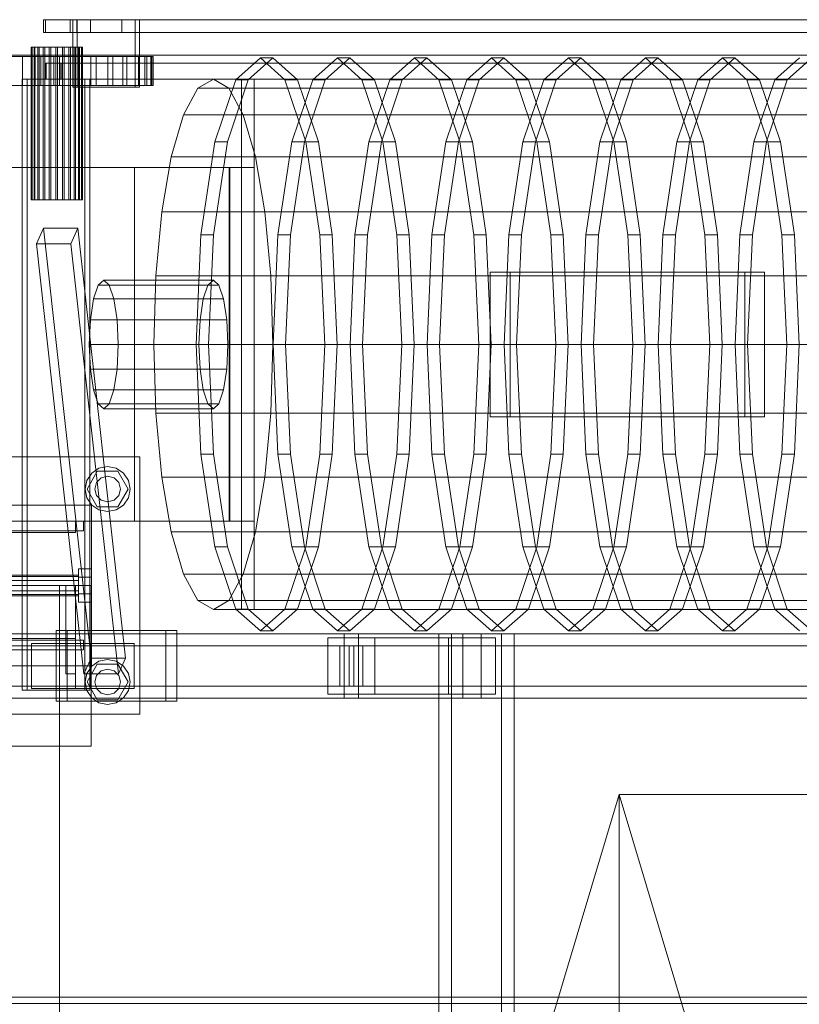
# Model space of a CAD drawing. Header units: millimetres. Extents: x -1970 to 61924, y -58230 to 6847.
# Tile 755 of 925: x 39388 to 39873, y -16730 to -16118. Entities that reach past the tile are written whole.
import ezdxf

# ---------------------------------------------------------------- set-up
doc = ezdxf.new("R2010")
doc.units = ezdxf.units.MM
doc.layers.add('COTAS_O', color=1, linetype='Continuous', lineweight=0)
doc.layers.add('superior_C03', color=7, linetype='Continuous', lineweight=0)
doc.dimstyles.new('R19_100', dxfattribs={"dimtxt": 250, "dimasz": 150, "dimexe": 150, "dimexo": 80, "dimgap": 100, "dimtad": 1, "dimtih": 1, "dimtoh": 1, "dimdsep": 46, "dimcen": 0.09, "dimadec": 0, "dimazin": 0, "dimtfac": 1, "dimtdec": 4, "dimtofl": 0, "dimtmove": 0, "dimatfit": 3, "dimfxl": 1, "dimtolj": 1, "dimtzin": 0, "dimarcsym": 0})

# ---------------------------------------------------------------- blocks, each defined once
blk = doc.blocks.new('DIM_R26_40')
at = {"layer": 'COTAS_O'}
for p, q in [((39761.13, -16600), (39716.13, -16750)), ((40461.13, -16600), (39761.13, -16600)), ((39761.13, -19400), (39761.13, -16600)), ((39761.13, -16600), (39806.13, -16750)), ((39761.13, -19400), (39716.13, -19250)), ((39761.13, -19400), (39806.13, -19250)), ((40461.13, -19400), (39761.13, -19400))]:
    blk.add_line(p, q, dxfattribs=at)
blk.add_text('2800 O', height=250, rotation=90, dxfattribs=at).set_placement((39661.13, -18000))

msp = doc.modelspace()

# ---------------------------------------------------------------- linework, layer by layer
at = {"layer": 'superior_C03'}
for p, q in [((39419.528, -16118), (39402.855, -16118)), ((39402.855, -16118), (39402.855, -16126)), ((39402.855, -16118), (40552.797, -16118)), ((39423.612, -16118), (39404.122, -16118)), ((39404.122, -16118), (39404.122, -16126)), ((39432.194, -16118), (39404.122, -16118)), ((39419.528, -16126), (39419.528, -16118)), ((40569.47, -16118), (39419.528, -16118)), ((39460.081, -16118), (39421.102, -16118)), ((39421.102, -16118), (39421.102, -16160)), ((39423.797, -16118), (39421.102, -16118)), ((39423.612, -16126), (39423.612, -16118)), ((39423.612, -16118), (39451.684, -16118)), ((39423.797, -16160), (39423.797, -16118)), ((39423.797, -16118), (39462.776, -16118)), ((39432.194, -16126), (39432.194, -16118)), ((39432.194, -16118), (39451.684, -16118)), ((39451.684, -16118), (39451.684, -16126)), ((39460.081, -16160), (39460.081, -16118)), ((39460.081, -16118), (39462.776, -16118)), ((39462.776, -16118), (39462.776, -16160)), ((39402.855, -16126), (39419.528, -16126)), ((39402.855, -16126), (40552.797, -16126)), ((39404.122, -16126), (39423.612, -16126)), ((39404.122, -16126), (39432.194, -16126)), ((39419.528, -16126), (40569.47, -16126)), ((39451.684, -16126), (39423.612, -16126)), ((39451.684, -16126), (39432.194, -16126)), ((39395.892, -16135), (39395.201, -16135)), ((39395.201, -16135), (39395.6, -16135)), ((39395.201, -16230), (39395.201, -16135)), ((39395.6, -16135), (39397.061, -16135)), ((39395.6, -16230), (39395.6, -16135)), ((39397.626, -16135), (39395.892, -16135)), ((39395.892, -16230), (39395.892, -16135)), ((39397.061, -16135), (39399.486, -16135)), ((39397.061, -16230), (39397.061, -16135)), ((39400.284, -16135), (39397.626, -16135)), ((39397.626, -16230), (39397.626, -16135)), ((39399.486, -16135), (39402.708, -16135)), ((39399.486, -16230), (39399.486, -16135)), ((39403.685, -16135), (39400.284, -16135)), ((39400.284, -16230), (39400.284, -16135)), ((39402.708, -16135), (39406.508, -16135)), ((39402.708, -16230), (39402.708, -16135)), ((39407.598, -16135), (39403.685, -16135)), ((39403.685, -16230), (39403.685, -16135)), ((39406.508, -16135), (39410.627, -16135)), ((39406.508, -16230), (39406.508, -16135)), ((39411.756, -16135), (39407.598, -16135)), ((39407.598, -16230), (39407.598, -16135)), ((39410.627, -16135), (39414.785, -16135)), ((39410.627, -16230), (39410.627, -16135)), ((39415.875, -16135), (39411.756, -16135)), ((39411.756, -16230), (39411.756, -16135)), ((39414.785, -16135), (39418.698, -16135)), ((39414.785, -16230), (39414.785, -16135)), ((39419.675, -16135), (39415.875, -16135)), ((39415.875, -16230), (39415.875, -16135)), ((39418.698, -16135), (39422.099, -16135)), ((39418.698, -16230), (39418.698, -16135)), ((39422.897, -16135), (39419.675, -16135)), ((39419.675, -16230), (39419.675, -16135)), ((39422.099, -16135), (39424.757, -16135)), ((39422.099, -16230), (39422.099, -16135)), ((39425.322, -16135), (39422.897, -16135)), ((39422.897, -16230), (39422.897, -16135)), ((39424.757, -16135), (39426.491, -16135)), ((39424.757, -16230), (39424.757, -16135)), ((39426.783, -16135), (39425.322, -16135)), ((39425.322, -16230), (39425.322, -16135)), ((39426.491, -16135), (39427.181, -16135)), ((39426.491, -16230), (39426.491, -16135)), ((39427.181, -16135), (39426.783, -16135)), ((39426.783, -16135), (39426.783, -16230)), ((39427.181, -16230), (39427.181, -16135)), ((40225.927, -16140), (39319.683, -16140)), ((39321.929, -16140), (40228.173, -16140)), ((39379.377, -16141), (39389.912, -16141)), ((39397.717, -16141), (39386.569, -16141)), ((39389.912, -16141), (39401.266, -16141)), ((39389.912, -16159), (39389.912, -16141)), ((39409.382, -16141), (39397.717, -16141)), ((39397.717, -16159), (39397.717, -16141)), ((39401.266, -16141), (39413.001, -16141)), ((39401.266, -16159), (39401.266, -16141)), ((39404.698, -16145), (39404.015, -16145)), ((39404.015, -16145), (39404.015, -16155)), ((39404.015, -16145), (40549.401, -16145)), ((39404.698, -16155), (39404.698, -16145)), ((40550.084, -16145), (39404.698, -16145)), ((39421.117, -16141), (39409.382, -16141)), ((39409.382, -16159), (39409.382, -16141)), ((39413.001, -16141), (39424.666, -16141)), ((39413.001, -16159), (39413.001, -16141)), ((39414.013, -16145), (39413.744, -16145)), ((39413.744, -16145), (39413.744, -16155)), ((39413.744, -16145), (40565.478, -16145)), ((39414.013, -16155), (39414.013, -16145)), ((40565.747, -16145), (39414.013, -16145)), ((39432.47, -16141), (39421.117, -16141)), ((39421.117, -16159), (39421.117, -16141)), ((39424.666, -16141), (39435.814, -16141)), ((39424.666, -16159), (39424.666, -16141)), ((39443.006, -16141), (39432.47, -16141)), ((39432.47, -16159), (39432.47, -16141)), ((39435.814, -16141), (39446.015, -16141)), ((39435.814, -16159), (39435.814, -16141)), ((39452.319, -16141), (39443.006, -16141)), ((39443.006, -16159), (39443.006, -16141)), ((39446.015, -16141), (39454.878, -16141)), ((39446.015, -16159), (39446.015, -16141)), ((39460.052, -16141), (39452.319, -16141)), ((39452.319, -16159), (39452.319, -16141)), ((39454.878, -16141), (39462.062, -16141)), ((39454.878, -16159), (39454.878, -16141)), ((39465.907, -16141), (39460.052, -16141)), ((39460.052, -16159), (39460.052, -16141)), ((39462.062, -16141), (39467.291, -16141)), ((39462.062, -16159), (39462.062, -16141)), ((39469.659, -16141), (39465.907, -16141)), ((39465.907, -16159), (39465.907, -16141)), ((39467.291, -16141), (39470.365, -16141)), ((39467.291, -16159), (39467.291, -16141)), ((39471.164, -16141), (39469.659, -16141)), ((39469.659, -16141), (39469.659, -16159)), ((39470.365, -16141), (39471.164, -16141)), ((39470.365, -16159), (39470.365, -16141)), ((39471.164, -16159), (39471.164, -16141)), ((39522.556, -16155.365), (39537.871, -16141.8)), ((39545.666, -16141.8), (39530.352, -16155.365)), ((39537.871, -16141.8), (39553.186, -16155.365)), ((39545.666, -16141.8), (39537.871, -16141.8)), ((39560.981, -16155.365), (39545.666, -16141.8)), ((39570.467, -16155.365), (39585.782, -16141.8)), ((39593.577, -16141.8), (39578.262, -16155.365)), ((39585.782, -16141.8), (39601.096, -16155.365)), ((39593.577, -16141.8), (39585.782, -16141.8)), ((39608.892, -16155.365), (39593.577, -16141.8)), ((39618.378, -16155.365), (39633.692, -16141.8)), ((39641.488, -16141.8), (39626.173, -16155.365)), ((39633.692, -16141.8), (39649.007, -16155.365)), ((39641.488, -16141.8), (39633.692, -16141.8)), ((39656.803, -16155.365), (39641.488, -16141.8)), ((39666.288, -16155.365), (39681.603, -16141.8)), ((39689.399, -16141.8), (39674.084, -16155.365)), ((39681.603, -16141.8), (39696.918, -16155.365)), ((39689.399, -16141.8), (39681.603, -16141.8)), ((39704.714, -16155.365), (39689.399, -16141.8)), ((39714.199, -16155.365), (39729.514, -16141.8)), ((39737.31, -16141.8), (39721.995, -16155.365)), ((39729.514, -16141.8), (39744.829, -16155.365)), ((39737.31, -16141.8), (39729.514, -16141.8)), ((39752.624, -16155.365), (39737.31, -16141.8)), ((39762.11, -16155.365), (39777.425, -16141.8)), ((39785.22, -16141.8), (39769.906, -16155.365)), ((39777.425, -16141.8), (39792.739, -16155.365)), ((39785.22, -16141.8), (39777.425, -16141.8)), ((39800.535, -16155.365), (39785.22, -16141.8)), ((39810.021, -16155.365), (39825.335, -16141.8)), ((39833.131, -16141.8), (39817.816, -16155.365)), ((39825.335, -16141.8), (39840.65, -16155.365)), ((39833.131, -16141.8), (39825.335, -16141.8)), ((39848.446, -16155.365), (39833.131, -16141.8)), ((39857.931, -16155.365), (39873.246, -16141.8)), ((39881.042, -16141.8), (39865.727, -16155.365)), ((39428.67, -16155), (39389.691, -16155)), ((39389.691, -16155), (39389.691, -16535)), ((39392.835, -16155), (39389.691, -16155)), ((39392.835, -16535), (39392.835, -16155)), ((39392.835, -16155), (39431.814, -16155)), ((39404.015, -16155), (39404.698, -16155)), ((39404.015, -16155), (40549.401, -16155)), ((39404.698, -16155), (40550.084, -16155)), ((39413.744, -16155), (39414.013, -16155)), ((39413.744, -16155), (40565.478, -16155)), ((39414.013, -16155), (40565.747, -16155)), ((39428.67, -16535), (39428.67, -16155)), ((39428.67, -16155), (39431.814, -16155)), ((39431.814, -16155), (39431.814, -16535)), ((39499.047, -16160.622), (39508.637, -16155)), ((39508.637, -16155), (39518.228, -16160.622)), ((40142.034, -16155), (39508.637, -16155)), ((39509.573, -16193.994), (39522.556, -16155.365)), ((39530.352, -16155.365), (39517.368, -16193.994)), ((39522.556, -16155.365), (39530.352, -16155.365)), ((40198.578, -16155), (39526.203, -16155)), ((39526.203, -16155), (39526.203, -16485)), ((39534.063, -16155), (39526.203, -16155)), ((39534.063, -16485), (39534.063, -16155)), ((39534.063, -16155), (40206.438, -16155)), ((39553.186, -16155.365), (39566.169, -16193.994)), ((39553.186, -16155.365), (39560.981, -16155.365)), ((39557.484, -16193.994), (39570.467, -16155.365)), ((39573.965, -16193.994), (39560.981, -16155.365)), ((39578.262, -16155.365), (39565.279, -16193.994)), ((39570.467, -16155.365), (39578.262, -16155.365)), ((39601.096, -16155.365), (39614.08, -16193.994)), ((39601.096, -16155.365), (39608.892, -16155.365)), ((39605.394, -16193.994), (39618.378, -16155.365)), ((39621.875, -16193.994), (39608.892, -16155.365)), ((39626.173, -16155.365), (39613.19, -16193.994)), ((39618.378, -16155.365), (39626.173, -16155.365)), ((39649.007, -16155.365), (39661.99, -16193.994)), ((39649.007, -16155.365), (39656.803, -16155.365)), ((39653.305, -16193.994), (39666.288, -16155.365)), ((39669.786, -16193.994), (39656.803, -16155.365)), ((39674.084, -16155.365), (39661.101, -16193.994)), ((39666.288, -16155.365), (39674.084, -16155.365)), ((39696.918, -16155.365), (39709.901, -16193.994)), ((39696.918, -16155.365), (39704.714, -16155.365)), ((39701.216, -16193.994), (39714.199, -16155.365)), ((39717.697, -16193.994), (39704.714, -16155.365)), ((39721.995, -16155.365), (39709.012, -16193.994)), ((39714.199, -16155.365), (39721.995, -16155.365)), ((39744.829, -16155.365), (39757.812, -16193.994)), ((39744.829, -16155.365), (39752.624, -16155.365)), ((39749.127, -16193.994), (39762.11, -16155.365)), ((39765.608, -16193.994), (39752.624, -16155.365)), ((39769.906, -16155.365), (39756.922, -16193.994)), ((39762.11, -16155.365), (39769.906, -16155.365)), ((39792.739, -16155.365), (39805.723, -16193.994)), ((39792.739, -16155.365), (39800.535, -16155.365)), ((39797.037, -16193.994), (39810.021, -16155.365)), ((39813.518, -16193.994), (39800.535, -16155.365)), ((39817.816, -16155.365), (39804.833, -16193.994)), ((39810.021, -16155.365), (39817.816, -16155.365)), ((39840.65, -16155.365), (39853.634, -16193.994)), ((39840.65, -16155.365), (39848.446, -16155.365)), ((39844.948, -16193.994), (39857.931, -16155.365)), ((39861.429, -16193.994), (39848.446, -16155.365)), ((39865.727, -16155.365), (39852.744, -16193.994)), ((39857.931, -16155.365), (39865.727, -16155.365)), ((39389.912, -16159), (39379.377, -16159)), ((39386.569, -16159), (39397.717, -16159)), ((39401.266, -16159), (39389.912, -16159)), ((39397.717, -16159), (39409.382, -16159)), ((39413.001, -16159), (39401.266, -16159)), ((39409.382, -16159), (39421.117, -16159)), ((39424.666, -16159), (39413.001, -16159)), ((39421.102, -16160), (39460.081, -16160)), ((39421.102, -16160), (39423.797, -16160)), ((39421.117, -16159), (39432.47, -16159)), ((39462.776, -16160), (39423.797, -16160)), ((39435.814, -16159), (39424.666, -16159)), ((39432.47, -16159), (39443.006, -16159)), ((39446.015, -16159), (39435.814, -16159)), ((39443.006, -16159), (39452.319, -16159)), ((39454.878, -16159), (39446.015, -16159)), ((39452.319, -16159), (39460.052, -16159)), ((39462.062, -16159), (39454.878, -16159)), ((39460.052, -16159), (39465.907, -16159)), ((39462.776, -16160), (39460.081, -16160)), ((39467.291, -16159), (39462.062, -16159)), ((39465.907, -16159), (39469.659, -16159)), ((39470.365, -16159), (39467.291, -16159)), ((39469.659, -16159), (39471.164, -16159)), ((39471.164, -16159), (39470.365, -16159)), ((39490.11, -16177.106), (39499.047, -16160.622)), ((39499.047, -16160.622), (40132.443, -16160.622)), ((39518.228, -16160.622), (39527.165, -16177.106)), ((39518.228, -16160.622), (40151.624, -16160.622)), ((39482.435, -16203.327), (39490.11, -16177.106)), ((39490.11, -16177.106), (40123.506, -16177.106)), ((39527.165, -16177.106), (39534.839, -16203.327)), ((39527.165, -16177.106), (40160.561, -16177.106)), ((39500.898, -16251.806), (39509.573, -16193.994)), ((39517.368, -16193.994), (39508.693, -16251.806)), ((39509.573, -16193.994), (39517.368, -16193.994)), ((39548.808, -16251.806), (39557.484, -16193.994)), ((39565.279, -16193.994), (39556.604, -16251.806)), ((39557.484, -16193.994), (39565.279, -16193.994)), ((39566.169, -16193.994), (39574.844, -16251.806)), ((39566.169, -16193.994), (39573.965, -16193.994)), ((39582.64, -16251.806), (39573.965, -16193.994)), ((39596.719, -16251.806), (39605.394, -16193.994)), ((39613.19, -16193.994), (39604.515, -16251.806)), ((39605.394, -16193.994), (39613.19, -16193.994)), ((39614.08, -16193.994), (39622.755, -16251.806)), ((39614.08, -16193.994), (39621.875, -16193.994)), ((39630.55, -16251.806), (39621.875, -16193.994)), ((39644.63, -16251.806), (39653.305, -16193.994)), ((39661.101, -16193.994), (39652.426, -16251.806)), ((39653.305, -16193.994), (39661.101, -16193.994)), ((39661.99, -16193.994), (39670.666, -16251.806)), ((39661.99, -16193.994), (39669.786, -16193.994)), ((39678.461, -16251.806), (39669.786, -16193.994)), ((39692.541, -16251.806), (39701.216, -16193.994)), ((39709.012, -16193.994), (39700.336, -16251.806)), ((39701.216, -16193.994), (39709.012, -16193.994)), ((39709.901, -16193.994), (39718.576, -16251.806)), ((39709.901, -16193.994), (39717.697, -16193.994)), ((39726.372, -16251.806), (39717.697, -16193.994)), ((39740.452, -16251.806), (39749.127, -16193.994)), ((39756.922, -16193.994), (39748.247, -16251.806)), ((39749.127, -16193.994), (39756.922, -16193.994)), ((39757.812, -16193.994), (39766.487, -16251.806)), ((39757.812, -16193.994), (39765.608, -16193.994)), ((39774.283, -16251.806), (39765.608, -16193.994)), ((39788.362, -16251.806), (39797.037, -16193.994)), ((39804.833, -16193.994), (39796.158, -16251.806)), ((39797.037, -16193.994), (39804.833, -16193.994)), ((39805.723, -16193.994), (39814.398, -16251.806)), ((39805.723, -16193.994), (39813.518, -16193.994)), ((39822.194, -16251.806), (39813.518, -16193.994)), ((39836.273, -16251.806), (39844.948, -16193.994)), ((39852.744, -16193.994), (39844.069, -16251.806)), ((39844.948, -16193.994), (39852.744, -16193.994)), ((39853.634, -16193.994), (39862.309, -16251.806)), ((39853.634, -16193.994), (39861.429, -16193.994)), ((39870.104, -16251.806), (39861.429, -16193.994)), ((39476.546, -16237.5), (39482.435, -16203.327)), ((39482.435, -16203.327), (40115.832, -16203.327)), ((39534.839, -16203.327), (39540.728, -16237.5)), ((39534.839, -16203.327), (40168.236, -16203.327)), ((39459.504, -16210), (39264.613, -16210)), ((39518.567, -16210), (39323.676, -16210)), ((39323.901, -16210), (39518.792, -16210)), ((39339.172, -16210), (39534.063, -16210)), ((39459.504, -16430), (39459.504, -16210)), ((39459.504, -16210), (39518.792, -16210)), ((39518.567, -16430), (39518.567, -16210)), ((39518.567, -16210), (39534.063, -16210)), ((39518.792, -16210), (39518.792, -16430)), ((39534.063, -16210), (39534.063, -16430)), ((39395.6, -16230), (39395.201, -16230)), ((39395.201, -16230), (39395.892, -16230)), ((39397.061, -16230), (39395.6, -16230)), ((39395.892, -16230), (39397.626, -16230)), ((39399.486, -16230), (39397.061, -16230)), ((39397.626, -16230), (39400.284, -16230)), ((39402.708, -16230), (39399.486, -16230)), ((39400.284, -16230), (39403.685, -16230)), ((39406.508, -16230), (39402.708, -16230)), ((39403.685, -16230), (39407.598, -16230)), ((39410.627, -16230), (39406.508, -16230)), ((39407.598, -16230), (39411.756, -16230)), ((39414.785, -16230), (39410.627, -16230)), ((39411.756, -16230), (39415.875, -16230)), ((39418.698, -16230), (39414.785, -16230)), ((39415.875, -16230), (39419.675, -16230)), ((39422.099, -16230), (39418.698, -16230)), ((39419.675, -16230), (39422.897, -16230)), ((39424.757, -16230), (39422.099, -16230)), ((39422.897, -16230), (39425.322, -16230)), ((39426.491, -16230), (39424.757, -16230)), ((39425.322, -16230), (39426.783, -16230)), ((39427.181, -16230), (39426.491, -16230)), ((39426.783, -16230), (39427.181, -16230)), ((39472.845, -16277.295), (39476.546, -16237.5)), ((39476.546, -16237.5), (40109.943, -16237.5)), ((39540.728, -16237.5), (39544.43, -16277.295)), ((39540.728, -16237.5), (40174.124, -16237.5)), ((39402.923, -16247.632), (39398.492, -16257.368)), ((39424.361, -16247.632), (39402.923, -16247.632)), ((39432.567, -16515.132), (39402.923, -16247.632)), ((39419.93, -16257.368), (39424.361, -16247.632)), ((39454.005, -16515.132), (39424.361, -16247.632)), ((39497.851, -16320), (39500.898, -16251.806)), ((39500.898, -16251.806), (39508.693, -16251.806)), ((39508.693, -16251.806), (39505.647, -16320)), ((39545.762, -16320), (39548.808, -16251.806)), ((39548.808, -16251.806), (39556.604, -16251.806)), ((39556.604, -16251.806), (39553.558, -16320)), ((39574.844, -16251.806), (39577.89, -16320)), ((39574.844, -16251.806), (39582.64, -16251.806)), ((39585.686, -16320), (39582.64, -16251.806)), ((39593.673, -16320), (39596.719, -16251.806)), ((39596.719, -16251.806), (39604.515, -16251.806)), ((39604.515, -16251.806), (39601.469, -16320)), ((39622.755, -16251.806), (39625.801, -16320)), ((39622.755, -16251.806), (39630.55, -16251.806)), ((39633.597, -16320), (39630.55, -16251.806)), ((39641.584, -16320), (39644.63, -16251.806)), ((39644.63, -16251.806), (39652.426, -16251.806)), ((39652.426, -16251.806), (39649.379, -16320)), ((39670.666, -16251.806), (39673.712, -16320)), ((39670.666, -16251.806), (39678.461, -16251.806)), ((39681.508, -16320), (39678.461, -16251.806)), ((39689.494, -16320), (39692.541, -16251.806)), ((39692.541, -16251.806), (39700.336, -16251.806)), ((39700.336, -16251.806), (39697.29, -16320)), ((39718.576, -16251.806), (39721.623, -16320)), ((39718.576, -16251.806), (39726.372, -16251.806)), ((39729.418, -16320), (39726.372, -16251.806)), ((39737.405, -16320), (39740.452, -16251.806)), ((39740.452, -16251.806), (39748.247, -16251.806)), ((39748.247, -16251.806), (39745.201, -16320)), ((39766.487, -16251.806), (39769.533, -16320)), ((39766.487, -16251.806), (39774.283, -16251.806)), ((39777.329, -16320), (39774.283, -16251.806)), ((39785.316, -16320), (39788.362, -16251.806)), ((39788.362, -16251.806), (39796.158, -16251.806)), ((39796.158, -16251.806), (39793.112, -16320)), ((39814.398, -16251.806), (39817.444, -16320)), ((39814.398, -16251.806), (39822.194, -16251.806)), ((39825.24, -16320), (39822.194, -16251.806)), ((39833.227, -16320), (39836.273, -16251.806)), ((39836.273, -16251.806), (39844.069, -16251.806)), ((39844.069, -16251.806), (39841.022, -16320)), ((39862.309, -16251.806), (39865.355, -16320)), ((39862.309, -16251.806), (39870.104, -16251.806)), ((39873.151, -16320), (39870.104, -16251.806)), ((39398.492, -16257.368), (39419.93, -16257.368)), ((39398.492, -16257.368), (39428.136, -16524.868)), ((39449.574, -16524.868), (39419.93, -16257.368)), ((39436.987, -16283.045), (39440.425, -16280)), ((39440.425, -16280), (39443.863, -16283.045)), ((39508.637, -16280), (39440.425, -16280)), ((39471.582, -16320), (39472.845, -16277.295)), ((39472.845, -16277.295), (40106.241, -16277.295)), ((39508.637, -16280), (39505.199, -16283.045)), ((39512.075, -16283.045), (39508.637, -16280)), ((39544.43, -16277.295), (39545.692, -16320)), ((39544.43, -16277.295), (40177.826, -16277.295)), ((39839.268, -16275), (39680.919, -16275)), ((39680.919, -16275), (39680.919, -16365)), ((39693.271, -16275), (39680.919, -16275)), ((39693.271, -16365), (39693.271, -16275)), ((39693.271, -16275), (39851.62, -16275)), ((39839.268, -16365), (39839.268, -16275)), ((39839.268, -16275), (39851.62, -16275)), ((39851.62, -16275), (39851.62, -16365)), ((39434.073, -16291.716), (39436.987, -16283.045)), ((39436.987, -16283.045), (39505.199, -16283.045)), ((39443.863, -16283.045), (39446.777, -16291.716)), ((39443.863, -16283.045), (39512.075, -16283.045)), ((39505.199, -16283.045), (39502.285, -16291.716)), ((39514.989, -16291.716), (39512.075, -16283.045)), ((39432.126, -16304.693), (39434.073, -16291.716)), ((39434.073, -16291.716), (39502.285, -16291.716)), ((39446.777, -16291.716), (39448.724, -16304.693)), ((39446.777, -16291.716), (39514.989, -16291.716)), ((39502.285, -16291.716), (39500.338, -16304.693)), ((39516.936, -16304.693), (39514.989, -16291.716)), ((39431.442, -16320), (39432.126, -16304.693)), ((39432.126, -16304.693), (39500.338, -16304.693)), ((39448.724, -16304.693), (39449.408, -16320)), ((39448.724, -16304.693), (39516.936, -16304.693)), ((39500.338, -16304.693), (39499.654, -16320)), ((39517.62, -16320), (39516.936, -16304.693)), ((39432.126, -16335.307), (39431.442, -16320)), ((39431.442, -16320), (39499.654, -16320)), ((39449.408, -16320), (39448.724, -16335.307)), ((39449.408, -16320), (39517.62, -16320)), ((39472.845, -16362.705), (39471.582, -16320)), ((39471.582, -16320), (40104.979, -16320)), ((39500.898, -16388.194), (39497.851, -16320)), ((39497.851, -16320), (39505.647, -16320)), ((39499.654, -16320), (39500.338, -16335.307)), ((39505.647, -16320), (39508.693, -16388.194)), ((39516.936, -16335.307), (39517.62, -16320)), ((39545.692, -16320), (39544.43, -16362.705)), ((39545.692, -16320), (40179.089, -16320)), ((39548.808, -16388.194), (39545.762, -16320)), ((39545.762, -16320), (39553.558, -16320)), ((39553.558, -16320), (39556.604, -16388.194)), ((39577.89, -16320), (39574.844, -16388.194)), ((39577.89, -16320), (39585.686, -16320)), ((39582.64, -16388.194), (39585.686, -16320)), ((39596.719, -16388.194), (39593.673, -16320)), ((39593.673, -16320), (39601.469, -16320)), ((39601.469, -16320), (39604.515, -16388.194)), ((39625.801, -16320), (39622.755, -16388.194)), ((39625.801, -16320), (39633.597, -16320)), ((39630.55, -16388.194), (39633.597, -16320)), ((39644.63, -16388.194), (39641.584, -16320)), ((39641.584, -16320), (39649.379, -16320)), ((39649.379, -16320), (39652.426, -16388.194)), ((39673.712, -16320), (39670.666, -16388.194)), ((39673.712, -16320), (39681.508, -16320)), ((39678.461, -16388.194), (39681.508, -16320)), ((39692.541, -16388.194), (39689.494, -16320)), ((39689.494, -16320), (39697.29, -16320)), ((39697.29, -16320), (39700.336, -16388.194)), ((39721.623, -16320), (39718.576, -16388.194)), ((39721.623, -16320), (39729.418, -16320)), ((39726.372, -16388.194), (39729.418, -16320)), ((39740.452, -16388.194), (39737.405, -16320)), ((39737.405, -16320), (39745.201, -16320)), ((39745.201, -16320), (39748.247, -16388.194)), ((39769.533, -16320), (39766.487, -16388.194)), ((39769.533, -16320), (39777.329, -16320)), ((39774.283, -16388.194), (39777.329, -16320)), ((39788.362, -16388.194), (39785.316, -16320)), ((39785.316, -16320), (39793.112, -16320)), ((39793.112, -16320), (39796.158, -16388.194)), ((39817.444, -16320), (39814.398, -16388.194)), ((39817.444, -16320), (39825.24, -16320)), ((39822.194, -16388.194), (39825.24, -16320)), ((39836.273, -16388.194), (39833.227, -16320)), ((39833.227, -16320), (39841.022, -16320)), ((39841.022, -16320), (39844.069, -16388.194)), ((39865.355, -16320), (39862.309, -16388.194)), ((39865.355, -16320), (39873.151, -16320)), ((39870.104, -16388.194), (39873.151, -16320)), ((39434.073, -16348.284), (39432.126, -16335.307)), ((39432.126, -16335.307), (39500.338, -16335.307)), ((39448.724, -16335.307), (39446.777, -16348.284)), ((39448.724, -16335.307), (39516.936, -16335.307)), ((39500.338, -16335.307), (39502.285, -16348.284)), ((39514.989, -16348.284), (39516.936, -16335.307)), ((39436.987, -16356.955), (39434.073, -16348.284)), ((39434.073, -16348.284), (39502.285, -16348.284)), ((39446.777, -16348.284), (39443.863, -16356.955)), ((39446.777, -16348.284), (39514.989, -16348.284)), ((39502.285, -16348.284), (39505.199, -16356.955)), ((39512.075, -16356.955), (39514.989, -16348.284)), ((39440.425, -16360), (39436.987, -16356.955)), ((39436.987, -16356.955), (39505.199, -16356.955)), ((39443.863, -16356.955), (39440.425, -16360)), ((39443.863, -16356.955), (39512.075, -16356.955)), ((39505.199, -16356.955), (39508.637, -16360)), ((39508.637, -16360), (39512.075, -16356.955)), ((39440.425, -16360), (39508.637, -16360)), ((39476.546, -16402.5), (39472.845, -16362.705)), ((39472.845, -16362.705), (40106.241, -16362.705)), ((39544.43, -16362.705), (39540.728, -16402.5)), ((39544.43, -16362.705), (40177.826, -16362.705)), ((39680.919, -16365), (39839.268, -16365)), ((39680.919, -16365), (39693.271, -16365)), ((39851.62, -16365), (39693.271, -16365)), ((39851.62, -16365), (39839.268, -16365)), ((39302.823, -16390), (39462.823, -16390)), ((39462.823, -16390), (39462.823, -16550)), ((39509.573, -16446.006), (39500.898, -16388.194)), ((39500.898, -16388.194), (39508.693, -16388.194)), ((39508.693, -16388.194), (39517.368, -16446.006)), ((39557.484, -16446.006), (39548.808, -16388.194)), ((39548.808, -16388.194), (39556.604, -16388.194)), ((39556.604, -16388.194), (39565.279, -16446.006)), ((39574.844, -16388.194), (39566.169, -16446.006)), ((39573.965, -16446.006), (39582.64, -16388.194)), ((39574.844, -16388.194), (39582.64, -16388.194)), ((39605.394, -16446.006), (39596.719, -16388.194)), ((39596.719, -16388.194), (39604.515, -16388.194)), ((39604.515, -16388.194), (39613.19, -16446.006)), ((39622.755, -16388.194), (39614.08, -16446.006)), ((39621.875, -16446.006), (39630.55, -16388.194)), ((39622.755, -16388.194), (39630.55, -16388.194)), ((39653.305, -16446.006), (39644.63, -16388.194)), ((39644.63, -16388.194), (39652.426, -16388.194)), ((39652.426, -16388.194), (39661.101, -16446.006)), ((39670.666, -16388.194), (39661.99, -16446.006)), ((39669.786, -16446.006), (39678.461, -16388.194)), ((39670.666, -16388.194), (39678.461, -16388.194)), ((39701.216, -16446.006), (39692.541, -16388.194)), ((39692.541, -16388.194), (39700.336, -16388.194)), ((39700.336, -16388.194), (39709.012, -16446.006)), ((39718.576, -16388.194), (39709.901, -16446.006)), ((39717.697, -16446.006), (39726.372, -16388.194)), ((39718.576, -16388.194), (39726.372, -16388.194)), ((39749.127, -16446.006), (39740.452, -16388.194)), ((39740.452, -16388.194), (39748.247, -16388.194)), ((39748.247, -16388.194), (39756.922, -16446.006)), ((39766.487, -16388.194), (39757.812, -16446.006)), ((39765.608, -16446.006), (39774.283, -16388.194)), ((39766.487, -16388.194), (39774.283, -16388.194)), ((39797.037, -16446.006), (39788.362, -16388.194)), ((39788.362, -16388.194), (39796.158, -16388.194)), ((39796.158, -16388.194), (39804.833, -16446.006)), ((39814.398, -16388.194), (39805.723, -16446.006)), ((39813.518, -16446.006), (39822.194, -16388.194)), ((39814.398, -16388.194), (39822.194, -16388.194)), ((39844.948, -16446.006), (39836.273, -16388.194)), ((39836.273, -16388.194), (39844.069, -16388.194)), ((39844.069, -16388.194), (39852.744, -16446.006)), ((39862.309, -16388.194), (39853.634, -16446.006)), ((39861.429, -16446.006), (39870.104, -16388.194)), ((39862.309, -16388.194), (39870.104, -16388.194)), ((39437.466, -16397.066), (39442.823, -16396)), ((39442.823, -16396), (39448.181, -16397.066)), ((39429.889, -16404.642), (39432.924, -16400.101)), ((39430.023, -16410), (39436.423, -16398.915)), ((39432.924, -16400.101), (39437.466, -16397.066)), ((39436.423, -16398.915), (39449.223, -16398.915)), ((39438.823, -16403.072), (39442.823, -16402)), ((39442.823, -16402), (39446.823, -16403.072)), ((39448.181, -16397.066), (39452.723, -16400.101)), ((39449.223, -16398.915), (39455.623, -16410)), ((39452.723, -16400.101), (39455.758, -16404.642)), ((39482.435, -16436.673), (39476.546, -16402.5)), ((39476.546, -16402.5), (40109.943, -16402.5)), ((39540.728, -16402.5), (39534.839, -16436.673)), ((39540.728, -16402.5), (40174.124, -16402.5)), ((39428.823, -16410), (39429.889, -16404.642)), ((39434.823, -16410), (39435.895, -16406)), ((39435.895, -16406), (39438.823, -16403.072)), ((39446.823, -16403.072), (39449.752, -16406)), ((39449.752, -16406), (39450.823, -16410)), ((39455.758, -16404.642), (39456.823, -16410)), ((39429.889, -16415.358), (39428.823, -16410)), ((39436.423, -16421.085), (39430.023, -16410)), ((39435.895, -16414), (39434.823, -16410)), ((39438.823, -16416.928), (39435.895, -16414)), ((39449.752, -16414), (39446.823, -16416.928)), ((39455.623, -16410), (39449.223, -16421.085)), ((39450.823, -16410), (39449.752, -16414)), ((39456.823, -16410), (39455.758, -16415.358)), ((39332.823, -16420), (39432.823, -16420)), ((39432.924, -16419.899), (39429.889, -16415.358)), ((39432.823, -16420), (39432.823, -16520)), ((39437.466, -16422.934), (39432.924, -16419.899)), ((39449.223, -16421.085), (39436.423, -16421.085)), ((39442.823, -16418), (39438.823, -16416.928)), ((39446.823, -16416.928), (39442.823, -16418)), ((39452.723, -16419.899), (39448.181, -16422.934)), ((39455.758, -16415.358), (39452.723, -16419.899)), ((39442.823, -16424), (39437.466, -16422.934)), ((39448.181, -16422.934), (39442.823, -16424)), ((39264.613, -16430), (39459.504, -16430)), ((39323.676, -16430), (39518.567, -16430)), ((39518.792, -16430), (39323.901, -16430)), ((39337.823, -16430), (39427.823, -16430)), ((39534.063, -16430), (39339.172, -16430)), ((39342.823, -16430), (39422.823, -16430)), ((39422.823, -16430), (39422.823, -16437)), ((39427.823, -16436), (39427.823, -16430)), ((39518.792, -16430), (39459.504, -16430)), ((39534.063, -16430), (39518.567, -16430)), ((39337.823, -16436), (39427.823, -16436)), ((39422.823, -16437), (39342.823, -16437)), ((39490.11, -16462.894), (39482.435, -16436.673)), ((39482.435, -16436.673), (40115.832, -16436.673)), ((39534.839, -16436.673), (39527.165, -16462.894)), ((39534.839, -16436.673), (40168.236, -16436.673)), ((39522.556, -16484.635), (39509.573, -16446.006)), ((39509.573, -16446.006), (39517.368, -16446.006)), ((39517.368, -16446.006), (39530.352, -16484.635)), ((39566.169, -16446.006), (39553.186, -16484.635)), ((39570.467, -16484.635), (39557.484, -16446.006)), ((39557.484, -16446.006), (39565.279, -16446.006)), ((39560.981, -16484.635), (39573.965, -16446.006)), ((39565.279, -16446.006), (39578.262, -16484.635)), ((39566.169, -16446.006), (39573.965, -16446.006)), ((39614.08, -16446.006), (39601.096, -16484.635)), ((39618.378, -16484.635), (39605.394, -16446.006)), ((39605.394, -16446.006), (39613.19, -16446.006)), ((39608.892, -16484.635), (39621.875, -16446.006)), ((39613.19, -16446.006), (39626.173, -16484.635)), ((39614.08, -16446.006), (39621.875, -16446.006)), ((39661.99, -16446.006), (39649.007, -16484.635)), ((39666.288, -16484.635), (39653.305, -16446.006)), ((39653.305, -16446.006), (39661.101, -16446.006)), ((39656.803, -16484.635), (39669.786, -16446.006)), ((39661.101, -16446.006), (39674.084, -16484.635)), ((39661.99, -16446.006), (39669.786, -16446.006)), ((39709.901, -16446.006), (39696.918, -16484.635)), ((39714.199, -16484.635), (39701.216, -16446.006)), ((39701.216, -16446.006), (39709.012, -16446.006)), ((39704.714, -16484.635), (39717.697, -16446.006)), ((39709.012, -16446.006), (39721.995, -16484.635)), ((39709.901, -16446.006), (39717.697, -16446.006)), ((39757.812, -16446.006), (39744.829, -16484.635)), ((39762.11, -16484.635), (39749.127, -16446.006)), ((39749.127, -16446.006), (39756.922, -16446.006)), ((39752.624, -16484.635), (39765.608, -16446.006)), ((39756.922, -16446.006), (39769.906, -16484.635)), ((39757.812, -16446.006), (39765.608, -16446.006)), ((39805.723, -16446.006), (39792.739, -16484.635)), ((39810.021, -16484.635), (39797.037, -16446.006)), ((39797.037, -16446.006), (39804.833, -16446.006)), ((39800.535, -16484.635), (39813.518, -16446.006)), ((39804.833, -16446.006), (39817.816, -16484.635)), ((39805.723, -16446.006), (39813.518, -16446.006)), ((39853.634, -16446.006), (39840.65, -16484.635)), ((39857.931, -16484.635), (39844.948, -16446.006)), ((39844.948, -16446.006), (39852.744, -16446.006)), ((39848.446, -16484.635), (39861.429, -16446.006)), ((39852.744, -16446.006), (39865.727, -16484.635)), ((39853.634, -16446.006), (39861.429, -16446.006)), ((39424.823, -16463.6), (39340.823, -16463.6)), ((39424.823, -16464.8), (39424.823, -16459.6)), ((39432.823, -16459.6), (39424.823, -16459.6)), ((39424.823, -16463.6), (39424.823, -16464.457)), ((39432.823, -16459.6), (39432.823, -16464.8)), ((39499.047, -16479.378), (39490.11, -16462.894)), ((39490.11, -16462.894), (40123.506, -16462.894)), ((39527.165, -16462.894), (39518.228, -16479.378)), ((39527.165, -16462.894), (40160.561, -16462.894)), ((39332.599, -16470), (39432.599, -16470)), ((39340.823, -16464.457), (39424.823, -16464.457)), ((39340.823, -16466.8), (39424.823, -16466.8)), ((39340.823, -16470), (39424.823, -16470)), ((39412.823, -16470), (39352.823, -16470)), ((39412.823, -19530), (39412.823, -16470)), ((39416.823, -16470), (39416.823, -16525)), ((39416.823, -16470), (39422.823, -16470)), ((39422.823, -16470), (39422.823, -16525)), ((39424.823, -16464.457), (39424.823, -16466.8)), ((39424.823, -16464.8), (39424.823, -16475.2)), ((39424.823, -16464.8), (39432.823, -16464.8)), ((39424.823, -16466.8), (39424.823, -16470)), ((39424.823, -16470), (39424.823, -16473.2)), ((39432.599, -16470), (39432.599, -16570)), ((39432.823, -16464.8), (39432.823, -16475.2)), ((39340.823, -16473.2), (39424.823, -16473.2)), ((39340.823, -16475.543), (39424.823, -16475.543)), ((39424.823, -16473.2), (39424.823, -16475.543)), ((39424.823, -16475.2), (39424.823, -16480.4)), ((39424.823, -16475.2), (39432.823, -16475.2)), ((39424.823, -16475.543), (39424.823, -16476.4)), ((39432.823, -16475.2), (39432.823, -16480.4)), ((39340.823, -16476.4), (39424.823, -16476.4)), ((39424.823, -16480.4), (39432.823, -16480.4)), ((39508.637, -16485), (39499.047, -16479.378)), ((39499.047, -16479.378), (40132.443, -16479.378)), ((39518.228, -16479.378), (39508.637, -16485)), ((39518.228, -16479.378), (40151.624, -16479.378)), ((39508.637, -16485), (40142.034, -16485)), ((39537.871, -16498.2), (39522.556, -16484.635)), ((39522.556, -16484.635), (39530.352, -16484.635)), ((39526.203, -16485), (40198.578, -16485)), ((39526.203, -16485), (39534.063, -16485)), ((39530.352, -16484.635), (39545.666, -16498.2)), ((40206.438, -16485), (39534.063, -16485)), ((39553.186, -16484.635), (39537.871, -16498.2)), ((39545.666, -16498.2), (39560.981, -16484.635)), ((39553.186, -16484.635), (39560.981, -16484.635)), ((39585.782, -16498.2), (39570.467, -16484.635)), ((39570.467, -16484.635), (39578.262, -16484.635)), ((39578.262, -16484.635), (39593.577, -16498.2)), ((39601.096, -16484.635), (39585.782, -16498.2)), ((39593.577, -16498.2), (39608.892, -16484.635)), ((39601.096, -16484.635), (39608.892, -16484.635)), ((39633.692, -16498.2), (39618.378, -16484.635)), ((39618.378, -16484.635), (39626.173, -16484.635)), ((39626.173, -16484.635), (39641.488, -16498.2)), ((39649.007, -16484.635), (39633.692, -16498.2)), ((39641.488, -16498.2), (39656.803, -16484.635)), ((39649.007, -16484.635), (39656.803, -16484.635)), ((39681.603, -16498.2), (39666.288, -16484.635)), ((39666.288, -16484.635), (39674.084, -16484.635)), ((39674.084, -16484.635), (39689.399, -16498.2)), ((39696.918, -16484.635), (39681.603, -16498.2)), ((39689.399, -16498.2), (39704.714, -16484.635)), ((39696.918, -16484.635), (39704.714, -16484.635)), ((39729.514, -16498.2), (39714.199, -16484.635)), ((39714.199, -16484.635), (39721.995, -16484.635)), ((39721.995, -16484.635), (39737.31, -16498.2)), ((39744.829, -16484.635), (39729.514, -16498.2)), ((39737.31, -16498.2), (39752.624, -16484.635)), ((39744.829, -16484.635), (39752.624, -16484.635)), ((39777.425, -16498.2), (39762.11, -16484.635)), ((39762.11, -16484.635), (39769.906, -16484.635)), ((39769.906, -16484.635), (39785.22, -16498.2)), ((39792.739, -16484.635), (39777.425, -16498.2)), ((39785.22, -16498.2), (39800.535, -16484.635)), ((39792.739, -16484.635), (39800.535, -16484.635)), ((39825.335, -16498.2), (39810.021, -16484.635)), ((39810.021, -16484.635), (39817.816, -16484.635)), ((39817.816, -16484.635), (39833.131, -16498.2)), ((39840.65, -16484.635), (39825.335, -16498.2)), ((39833.131, -16498.2), (39848.446, -16484.635)), ((39840.65, -16484.635), (39848.446, -16484.635)), ((39873.246, -16498.2), (39857.931, -16484.635)), ((39857.931, -16484.635), (39865.727, -16484.635)), ((39865.727, -16484.635), (39881.042, -16498.2)), ((40313.243, -16500), (29204.438, -16500)), ((29205.337, -16500), (40314.141, -16500)), ((39590.046, -16500), (38420.698, -16500)), ((38429.681, -16500), (39599.029, -16500)), ((39663.932, -16500), (38494.584, -16500)), ((38505.813, -16500), (39675.16, -16500)), ((39319.683, -16500), (40225.927, -16500)), ((40228.173, -16500), (39321.929, -16500)), ((39479.106, -16498), (39410.894, -16498)), ((39410.894, -16498), (39410.894, -16542)), ((39417.632, -16498), (39410.894, -16498)), ((39417.632, -16542), (39417.632, -16498)), ((39417.632, -16498), (39485.844, -16498)), ((39479.106, -16542), (39479.106, -16498)), ((39479.106, -16498), (39485.844, -16498)), ((39485.844, -16498), (39485.844, -16542)), ((39537.871, -16498.2), (39545.666, -16498.2)), ((39585.782, -16498.2), (39593.577, -16498.2)), ((39590.046, -16500), (39590.046, -16540)), ((39599.029, -16500), (39590.046, -16500)), ((40564.503, -16500), (39590.046, -16500)), ((39599.029, -16540), (39599.029, -16500)), ((39599.029, -16500), (40573.486, -16500)), ((39633.692, -16498.2), (39641.488, -16498.2)), ((39687.912, -16500), (39648.934, -16500)), ((39648.934, -16500), (39648.934, -19500)), ((39656.794, -16500), (39648.934, -16500)), ((39656.794, -19500), (39656.794, -16500)), ((39656.794, -16500), (39695.772, -16500)), ((39663.932, -16500), (39663.932, -16540)), ((39675.16, -16500), (39663.932, -16500)), ((40638.388, -16500), (39663.932, -16500)), ((39675.16, -16540), (39675.16, -16500)), ((39675.16, -16500), (40649.617, -16500)), ((39681.603, -16498.2), (39689.399, -16498.2)), ((39687.912, -19500), (39687.912, -16500)), ((39687.912, -16500), (39695.772, -16500)), ((39695.772, -16500), (39695.772, -19500)), ((39729.514, -16498.2), (39737.31, -16498.2)), ((39777.425, -16498.2), (39785.22, -16498.2)), ((39825.335, -16498.2), (39833.131, -16498.2)), ((39337.823, -16504), (39427.823, -16504)), ((39342.823, -16503), (39422.823, -16503)), ((39422.823, -16506), (39395.538, -16506)), ((39395.538, -16506), (39395.538, -16534)), ((39432.032, -16506), (39395.538, -16506)), ((39422.823, -16503), (39422.823, -16510)), ((39422.823, -16534), (39422.823, -16506)), ((39422.823, -16506), (39459.317, -16506)), ((39427.823, -16510), (39427.823, -16504)), ((39432.032, -16534), (39432.032, -16506)), ((39432.032, -16506), (39459.317, -16506)), ((39459.317, -16506), (39459.317, -16534)), ((39609.154, -16502.5), (39579.921, -16502.5)), ((39579.921, -16502.5), (39579.921, -16537.5)), ((39654.929, -16502.5), (39579.921, -16502.5)), ((39609.154, -16537.5), (39609.154, -16502.5)), ((39609.154, -16502.5), (39684.163, -16502.5)), ((39654.929, -16537.5), (39654.929, -16502.5)), ((39654.929, -16502.5), (39684.163, -16502.5)), ((39684.163, -16502.5), (39684.163, -16537.5)), ((39587.373, -16507.5), (38493.034, -16507.5)), ((38507.363, -16507.5), (39601.702, -16507.5)), ((39337.823, -16510), (39427.823, -16510)), ((39422.823, -16510), (39342.823, -16510)), ((39587.373, -16507.5), (39587.373, -16532.5)), ((39601.702, -16507.5), (39587.373, -16507.5)), ((39595.973, -16507.5), (39593.102, -16507.5)), ((39593.102, -16507.5), (39593.102, -16532.5)), ((39593.102, -16507.5), (40642.567, -16507.5)), ((39595.973, -16532.5), (39595.973, -16507.5)), ((40645.438, -16507.5), (39595.973, -16507.5)), ((39601.702, -16532.5), (39601.702, -16507.5)), ((39428.136, -16524.868), (39432.567, -16515.132)), ((39430.023, -16530), (39436.423, -16518.915)), ((39432.567, -16515.132), (39454.005, -16515.132)), ((39432.924, -16520.101), (39437.466, -16517.066)), ((39436.423, -16518.915), (39449.223, -16518.915)), ((39437.466, -16517.066), (39442.823, -16516)), ((39442.823, -16516), (39448.181, -16517.066)), ((39448.181, -16517.066), (39452.723, -16520.101)), ((39449.223, -16518.915), (39455.623, -16530)), ((39454.005, -16515.132), (39449.574, -16524.868)), ((39432.823, -16520), (39332.823, -16520)), ((39416.823, -16525), (39422.823, -16525)), ((39449.574, -16524.868), (39428.136, -16524.868)), ((39428.823, -16530), (39429.889, -16524.642)), ((39429.889, -16524.642), (39432.924, -16520.101)), ((39435.895, -16526), (39438.823, -16523.072)), ((39438.823, -16523.072), (39442.823, -16522)), ((39442.823, -16522), (39446.823, -16523.072)), ((39446.823, -16523.072), (39449.752, -16526)), ((39452.723, -16520.101), (39455.758, -16524.642)), ((39455.758, -16524.642), (39456.823, -16530)), ((39429.889, -16535.358), (39428.823, -16530)), ((39436.423, -16541.085), (39430.023, -16530)), ((39434.823, -16530), (39435.895, -16526)), ((39435.895, -16534), (39434.823, -16530)), ((39455.623, -16530), (39449.223, -16541.085)), ((39449.752, -16526), (39450.823, -16530)), ((39450.823, -16530), (39449.752, -16534)), ((39456.823, -16530), (39455.758, -16535.358)), ((38493.034, -16532.5), (39587.373, -16532.5)), ((38507.363, -16532.5), (39601.702, -16532.5)), ((39389.691, -16535), (39428.67, -16535)), ((39389.691, -16535), (39392.835, -16535)), ((39431.814, -16535), (39392.835, -16535)), ((39395.538, -16534), (39422.823, -16534)), ((39395.538, -16534), (39432.032, -16534)), ((39459.317, -16534), (39422.823, -16534)), ((39431.814, -16535), (39428.67, -16535)), ((39432.924, -16539.899), (39429.889, -16535.358)), ((39459.317, -16534), (39432.032, -16534)), ((39438.823, -16536.928), (39435.895, -16534)), ((39442.823, -16538), (39438.823, -16536.928)), ((39446.823, -16536.928), (39442.823, -16538)), ((39449.752, -16534), (39446.823, -16536.928)), ((39455.758, -16535.358), (39452.723, -16539.899)), ((39579.921, -16537.5), (39609.154, -16537.5)), ((39654.929, -16537.5), (39579.921, -16537.5)), ((39587.373, -16532.5), (39601.702, -16532.5)), ((39593.102, -16532.5), (39595.973, -16532.5)), ((39593.102, -16532.5), (40642.567, -16532.5)), ((39595.973, -16532.5), (40645.438, -16532.5)), ((39684.163, -16537.5), (39609.154, -16537.5)), ((39684.163, -16537.5), (39654.929, -16537.5)), ((38420.698, -16540), (39590.046, -16540)), ((38429.681, -16540), (39599.029, -16540)), ((38494.584, -16540), (39663.932, -16540)), ((38505.813, -16540), (39675.16, -16540)), ((39410.894, -16542), (39479.106, -16542)), ((39410.894, -16542), (39417.632, -16542)), ((39485.844, -16542), (39417.632, -16542)), ((39437.466, -16542.934), (39432.924, -16539.899)), ((39449.223, -16541.085), (39436.423, -16541.085)), ((39442.823, -16544), (39437.466, -16542.934)), ((39448.181, -16542.934), (39442.823, -16544)), ((39452.723, -16539.899), (39448.181, -16542.934)), ((39485.844, -16542), (39479.106, -16542)), ((39590.046, -16540), (39599.029, -16540)), ((39590.046, -16540), (40564.503, -16540)), ((39599.029, -16540), (40573.486, -16540)), ((39663.932, -16540), (39675.16, -16540)), ((39663.932, -16540), (40638.388, -16540)), ((39675.16, -16540), (40649.617, -16540)), ((39462.823, -16550), (39302.823, -16550)), ((39432.599, -16570), (39332.599, -16570)), ((29204.438, -16726), (40313.243, -16726)), ((40342.437, -16726), (29233.633, -16726)), ((40313.243, -16730), (29204.438, -16730)), ((40314.141, -16730), (29205.337, -16730)), ((29233.633, -16730), (40342.437, -16730))]:
    msp.add_line(p, q, dxfattribs=at)

# ---------------------------------------------------------------- dimensions: what is measured, and where the dimension line sits
at = {"layer": 'COTAS_O'}
dim = msp.add_aligned_dim(p1=(40461.134, -19400), p2=(40461.134, -16600), distance=700, text='<> O', dimstyle='R19_100', dxfattribs=at)
dim.commit()
dim.dimension.update_dxf_attribs({"geometry": 'DIM_R26_40', "text_midpoint": (39761.134, -18000)})

doc.saveas('drawing.dxf')
